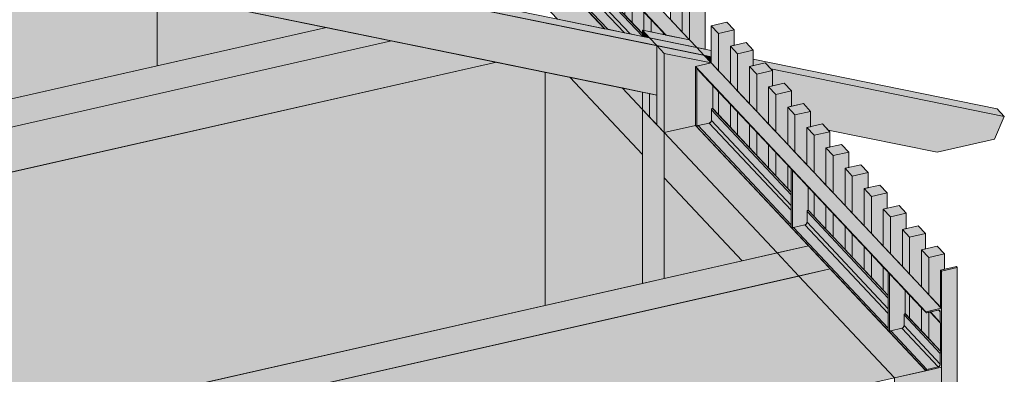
# Model space of a CAD drawing. Header units: millimetres. Extents: x 1567 to 2756, y -116 to 725.
# Tile 404 of 418: x 2523 to 2561, y 655 to 669. Entities that reach past the tile are written whole.
import ezdxf

# ---------------------------------------------------------------- set-up
doc = ezdxf.new("R2010")
doc.units = ezdxf.units.MM
doc.layers.add('Ech.1_75', color=7, linetype='Continuous')

msp = doc.modelspace()

# ---------------------------------------------------------------- hatches: boundary and pattern name
at = {"layer": 'Ech.1_75', "linetype": 'Continuous', "lineweight": 5, "true_color": 0xb3d6f7, "transparency": 33554687}
for points in [[(2547.477, 668.514), (2548.385, 668.328), (2529.682, 688.283), (2529.077, 688.146), (2547.477, 668.514)], [(2547.47, 668.515), (2547.477, 668.514), (2529.077, 688.146), (2529.077, 688.14), (2547.47, 668.515)], [(2545.115, 668.757), (2545.122, 668.755), (2529.077, 685.874), (2529.077, 685.868), (2545.115, 668.757)], [(2547.455, 668.519), (2547.47, 668.515), (2544.039, 672.176), (2544.04, 672.17), (2544.041, 672.164), (2544.044, 672.159), (2544.048, 672.154), (2544.052, 672.15), (2544.421, 671.755), (2547.455, 668.519)], [(2544.639, 670.621), (2544.632, 670.619), (2544.626, 670.616), (2544.619, 670.612), (2544.614, 670.607), (2544.609, 670.602), (2544.604, 670.596), (2544.601, 670.59), (2544.598, 670.583), (2544.597, 670.577), (2544.596, 670.57), (2546.569, 668.466), (2546.569, 668.561), (2544.639, 670.621)], [(2544.645, 670.622), (2544.639, 670.621), (2546.569, 668.561), (2546.569, 668.569), (2544.645, 670.622)], [(2546.099, 668.555), (2546.569, 668.459), (2546.569, 668.466), (2544.596, 670.57), (2544.596, 670.158), (2546.099, 668.555)], [(2545.122, 668.755), (2545.232, 668.733), (2544.082, 669.96), (2544.075, 669.958), (2544.069, 669.955), (2544.062, 669.952), (2544.057, 669.947), (2544.052, 669.942), (2544.047, 669.936), (2544.044, 669.93), (2544.041, 669.923), (2544.04, 669.917), (2544.039, 669.91), (2545.122, 668.755)], [(2545.232, 668.733), (2545.877, 668.601), (2544.512, 670.058), (2544.082, 669.96), (2545.232, 668.733)], [(2545.877, 668.601), (2546.099, 668.555), (2544.596, 670.158), (2544.595, 670.145), (2544.592, 670.132), (2544.587, 670.119), (2544.58, 670.107), (2544.571, 670.095), (2544.561, 670.085), (2544.55, 670.075), (2544.538, 670.068), (2544.525, 670.062), (2544.512, 670.058), (2545.877, 668.601)], [(2557.494, 657.827), (2558.099, 657.964), (2549.223, 667.435), (2548.617, 667.297), (2557.494, 657.827)], [(2557.494, 657.827), (2548.617, 667.297), (2548.617, 667.292), (2557.494, 657.821), (2557.494, 657.827)], [(2548.673, 667.232), (2548.617, 667.292), (2548.617, 665.026), (2548.673, 664.966), (2548.673, 667.232)], [(2548.681, 667.21), (2548.685, 667.206), (2548.944, 666.93), (2552.302, 663.347), (2552.302, 663.36), (2548.673, 667.232), (2548.674, 667.226), (2548.675, 667.22), (2548.678, 667.215), (2548.681, 667.21)], [(2549.272, 665.677), (2549.279, 665.678), (2549.279, 666.573), (2548.681, 667.21), (2548.678, 667.215), (2548.675, 667.22), (2548.673, 667.219), (2548.673, 665.032), (2548.673, 664.969), (2548.674, 664.973), (2548.675, 664.979), (2548.678, 664.986), (2548.681, 664.992), (2548.686, 664.998), (2548.691, 665.003), (2548.696, 665.008), (2548.702, 665.011), (2548.709, 665.014), (2548.716, 665.016), (2549.145, 665.114), (2549.159, 665.118), (2549.172, 665.124), (2549.184, 665.131), (2549.195, 665.141), (2549.205, 665.151), (2549.214, 665.163), (2549.221, 665.175), (2549.226, 665.188), (2549.229, 665.201), (2549.23, 665.214), (2549.23, 665.626), (2549.231, 665.633), (2549.232, 665.639), (2549.235, 665.646), (2549.238, 665.652), (2549.243, 665.658), (2549.248, 665.663), (2549.253, 665.668), (2549.259, 665.672), (2549.266, 665.675), (2549.272, 665.677)], [(2549.272, 665.677), (2549.266, 665.675), (2549.259, 665.672), (2549.253, 665.668), (2549.248, 665.663), (2549.243, 665.658), (2549.238, 665.652), (2549.235, 665.646), (2549.232, 665.639), (2549.231, 665.633), (2549.23, 665.626), (2552.302, 662.349), (2552.302, 662.444), (2549.272, 665.677)], [(2549.279, 665.678), (2549.272, 665.677), (2552.302, 662.444), (2552.302, 662.452), (2549.279, 665.678)], [(2552.302, 662.349), (2549.23, 665.626), (2549.23, 665.214), (2552.302, 661.937), (2552.302, 662.349)], [(2557.494, 655.555), (2548.617, 665.026), (2548.617, 665.02), (2557.494, 655.549), (2557.494, 655.555)], [(2548.716, 665.016), (2548.709, 665.014), (2548.702, 665.011), (2548.696, 665.008), (2548.691, 665.003), (2548.686, 664.998), (2548.681, 664.992), (2548.678, 664.986), (2548.675, 664.979), (2548.674, 664.973), (2548.673, 664.966), (2552.302, 661.094), (2552.302, 661.19), (2548.716, 665.016)], [(2549.145, 665.114), (2548.716, 665.016), (2552.302, 661.19), (2552.302, 661.746), (2549.145, 665.114)], [(2549.159, 665.118), (2549.145, 665.114), (2552.302, 661.746), (2552.302, 661.937), (2549.23, 665.214), (2549.229, 665.201), (2549.226, 665.188), (2549.221, 665.175), (2549.214, 665.163), (2549.205, 665.151), (2549.195, 665.141), (2549.184, 665.131), (2549.172, 665.124), (2549.159, 665.118)], [(2552.302, 661.094), (2552.358, 661.035), (2552.358, 663.301), (2552.302, 663.36), (2552.302, 661.094)], [(2552.366, 663.278), (2552.37, 663.275), (2552.45, 663.189), (2556.043, 659.356), (2556.043, 659.369), (2552.358, 663.301), (2552.358, 663.294), (2552.36, 663.289), (2552.363, 663.283), (2552.366, 663.278)], [(2552.957, 661.745), (2552.963, 661.747), (2552.963, 662.641), (2552.366, 663.279), (2552.363, 663.283), (2552.36, 663.289), (2552.358, 663.287), (2552.358, 661.035), (2552.358, 661.041), (2552.36, 661.048), (2552.362, 661.054), (2552.366, 661.06), (2552.37, 661.066), (2552.375, 661.071), (2552.381, 661.076), (2552.387, 661.08), (2552.394, 661.083), (2552.4, 661.085), (2552.83, 661.182), (2552.843, 661.186), (2552.856, 661.192), (2552.869, 661.2), (2552.88, 661.209), (2552.89, 661.22), (2552.899, 661.231), (2552.906, 661.244), (2552.911, 661.257), (2552.914, 661.27), (2552.915, 661.283), (2552.915, 661.695), (2552.915, 661.701), (2552.917, 661.708), (2552.919, 661.714), (2552.923, 661.721), (2552.927, 661.726), (2552.932, 661.732), (2552.938, 661.736), (2552.944, 661.74), (2552.951, 661.743), (2552.957, 661.745)], [(2552.957, 661.745), (2552.951, 661.743), (2552.944, 661.74), (2552.938, 661.736), (2552.932, 661.732), (2552.927, 661.726), (2552.923, 661.721), (2552.919, 661.714), (2552.917, 661.708), (2552.915, 661.701), (2552.915, 661.695), (2556.043, 658.358), (2556.043, 658.453), (2552.957, 661.745)], [(2556.043, 658.358), (2552.915, 661.695), (2552.915, 661.283), (2556.043, 657.946), (2556.043, 658.358)], [(2552.963, 661.747), (2552.957, 661.745), (2556.043, 658.453), (2556.043, 658.461), (2552.963, 661.747)], [(2552.83, 661.182), (2552.4, 661.085), (2556.043, 657.199), (2556.043, 657.755), (2552.83, 661.182)], [(2552.843, 661.186), (2552.83, 661.182), (2556.043, 657.755), (2556.043, 657.946), (2552.915, 661.283), (2552.914, 661.27), (2552.911, 661.257), (2552.906, 661.244), (2552.899, 661.231), (2552.89, 661.22), (2552.88, 661.209), (2552.869, 661.2), (2552.856, 661.192), (2552.843, 661.186)], [(2552.4, 661.085), (2552.394, 661.083), (2552.387, 661.08), (2552.381, 661.076), (2552.375, 661.071), (2552.37, 661.066), (2552.366, 661.06), (2552.362, 661.054), (2552.36, 661.048), (2552.358, 661.041), (2552.358, 661.035), (2556.043, 657.103), (2556.043, 657.199), (2552.4, 661.085)], [(2556.043, 657.103), (2556.098, 657.044), (2556.098, 659.31), (2556.043, 659.369), (2556.043, 657.103)], [(2556.107, 659.287), (2556.111, 659.284), (2556.134, 659.258), (2557.502, 657.799), (2557.498, 657.804), (2557.496, 657.809), (2557.494, 657.815), (2557.494, 657.821), (2556.098, 659.31), (2556.099, 659.303), (2556.101, 659.298), (2556.103, 659.292), (2556.107, 659.287)], [(2556.698, 657.754), (2556.704, 657.756), (2556.704, 658.65), (2556.107, 659.288), (2556.103, 659.292), (2556.101, 659.298), (2556.098, 659.296), (2556.098, 657.044), (2556.099, 657.05), (2556.101, 657.057), (2556.103, 657.063), (2556.107, 657.069), (2556.111, 657.075), (2556.116, 657.08), (2556.122, 657.085), (2556.128, 657.089), (2556.134, 657.092), (2556.141, 657.094), (2556.571, 657.191), (2556.584, 657.195), (2556.597, 657.201), (2556.609, 657.209), (2556.62, 657.218), (2556.631, 657.229), (2556.639, 657.24), (2556.646, 657.253), (2556.651, 657.266), (2556.654, 657.279), (2556.655, 657.292), (2556.655, 657.704), (2556.656, 657.71), (2556.657, 657.717), (2556.66, 657.723), (2556.664, 657.73), (2556.668, 657.736), (2556.673, 657.741), (2556.679, 657.745), (2556.685, 657.749), (2556.691, 657.752), (2556.698, 657.754)], [(2558.086, 656.264), (2558.093, 656.266), (2556.698, 657.754), (2556.691, 657.752), (2556.685, 657.749), (2556.679, 657.745), (2556.673, 657.741), (2556.668, 657.736), (2556.664, 657.73), (2556.66, 657.723), (2556.657, 657.717), (2556.656, 657.71), (2556.655, 657.704), (2558.05, 656.215), (2558.051, 656.222), (2558.053, 656.229), (2558.055, 656.235), (2558.059, 656.241), (2558.063, 656.247), (2558.068, 656.252), (2558.074, 656.257), (2558.08, 656.261), (2558.086, 656.264)], [(2558.05, 656.215), (2556.655, 657.704), (2556.655, 657.292), (2558.05, 655.803), (2558.05, 656.215)], [(2556.704, 657.756), (2556.698, 657.754), (2558.093, 656.266), (2558.099, 656.267), (2556.704, 657.756)], [(2558.08, 657.382), (2558.086, 657.382), (2558.093, 657.383), (2558.099, 657.384), (2558.099, 657.964), (2557.494, 657.827), (2557.494, 657.821), (2557.494, 657.815), (2557.496, 657.809), (2557.498, 657.804), (2557.502, 657.799), (2557.502, 657.799), (2557.506, 657.795), (2557.511, 657.792), (2557.517, 657.79), (2557.523, 657.789), (2557.529, 657.789), (2557.536, 657.79), (2557.966, 657.888), (2557.979, 657.89), (2557.992, 657.89), (2558.004, 657.888), (2558.016, 657.883), (2558.026, 657.877), (2558.034, 657.87), (2558.034, 657.87), (2558.041, 657.86), (2558.046, 657.85), (2558.049, 657.838), (2558.051, 657.826), (2558.051, 657.414), (2558.051, 657.407), (2558.053, 657.401), (2558.055, 657.396), (2558.059, 657.392), (2558.059, 657.391), (2558.063, 657.388), (2558.068, 657.385), (2558.074, 657.383), (2558.08, 657.382)], [(2557.669, 657.82), (2557.659, 657.818), (2558.059, 657.392), (2558.055, 657.396), (2558.053, 657.401), (2558.051, 657.407), (2558.051, 657.414), (2557.669, 657.82)], [(2557.991, 657.89), (2557.979, 657.89), (2557.966, 657.888), (2557.669, 657.82), (2558.051, 657.414), (2558.051, 657.826), (2557.991, 657.89)], [(2558.004, 657.888), (2557.99, 657.89), (2558.051, 657.826), (2558.049, 657.838), (2558.046, 657.85), (2558.041, 657.86), (2558.034, 657.87), (2558.034, 657.87), (2558.026, 657.877), (2558.016, 657.883), (2558.004, 657.888)], [(2557.529, 655.603), (2557.536, 655.605), (2556.141, 657.094), (2556.134, 657.092), (2556.128, 657.089), (2556.122, 657.085), (2556.116, 657.08), (2556.111, 657.075), (2556.107, 657.069), (2556.103, 657.063), (2556.101, 657.057), (2556.099, 657.05), (2556.098, 657.044), (2557.494, 655.555), (2557.494, 655.562), (2557.496, 655.568), (2557.498, 655.575), (2557.502, 655.581), (2557.506, 655.587), (2557.511, 655.592), (2557.517, 655.597), (2557.523, 655.6), (2557.529, 655.603)], [(2557.536, 655.605), (2557.966, 655.703), (2556.571, 657.191), (2556.141, 657.094), (2557.536, 655.605)], [(2556.584, 657.195), (2556.571, 657.191), (2557.966, 655.703), (2557.979, 655.707), (2557.992, 655.713), (2558.004, 655.721), (2558.016, 655.73), (2558.026, 655.74), (2558.034, 655.752), (2558.041, 655.764), (2558.046, 655.777), (2558.049, 655.79), (2558.05, 655.803), (2556.655, 657.292), (2556.654, 657.279), (2556.651, 657.266), (2556.646, 657.253), (2556.639, 657.24), (2556.631, 657.229), (2556.62, 657.218), (2556.609, 657.209), (2556.597, 657.201), (2556.584, 657.195)], [(2557.966, 655.703), (2557.536, 655.605), (2557.529, 655.603), (2557.523, 655.6), (2557.517, 655.597), (2557.511, 655.592), (2557.506, 655.587), (2557.502, 655.581), (2557.498, 655.575), (2557.496, 655.568), (2557.494, 655.562), (2557.494, 655.555), (2557.494, 655.549), (2558.099, 655.687), (2558.099, 656.267), (2558.093, 656.266), (2558.086, 656.264), (2558.08, 656.261), (2558.074, 656.257), (2558.068, 656.252), (2558.063, 656.247), (2558.059, 656.241), (2558.055, 656.235), (2558.053, 656.229), (2558.051, 656.222), (2558.05, 656.215), (2558.05, 655.803), (2558.049, 655.79), (2558.046, 655.777), (2558.041, 655.764), (2558.034, 655.752), (2558.026, 655.74), (2558.016, 655.73), (2558.004, 655.721), (2557.992, 655.713), (2557.979, 655.707), (2557.966, 655.703)]]:
    msp.add_hatch(color=254, dxfattribs=at).paths.add_polyline_path(points)
at = {"layer": 'Ech.1_75', "linetype": 'Continuous', "lineweight": 5, "true_color": 0xd4c4b3, "transparency": 33554687}
for points in [[(2549.223, 667.916), (2455.139, 687.166), (2455.418, 686.868), (2549.223, 667.676), (2549.223, 667.916)], [(2547.127, 668.104), (2521.378, 673.373), (2521.657, 673.075), (2517.789, 672.197), (2547.127, 666.195), (2547.127, 668.104)], [(2549.223, 667.676), (2548.944, 667.733), (2549.223, 667.435), (2549.223, 667.676)], [(2550.844, 667.344), (2550.87, 667.339), (2551.302, 667.437), (2551.518, 667.206), (2560.52, 665.364), (2560.241, 665.662), (2550.844, 667.584), (2550.844, 667.344)], [(2550.87, 667.339), (2550.844, 667.344), (2550.844, 667.333), (2550.87, 667.339)], [(2560.52, 665.364), (2551.518, 667.206), (2551.581, 667.139), (2551.581, 666.546), (2552.039, 666.65), (2552.318, 666.352), (2552.318, 665.76), (2552.776, 665.864), (2553.055, 665.566), (2553.055, 664.982), (2553.074, 664.978), (2553.513, 665.078), (2553.733, 664.843), (2557.934, 663.984), (2560.147, 664.486), (2560.52, 665.364)]]:
    msp.add_hatch(color=9, dxfattribs=at).paths.add_polyline_path(points)
at = {"layer": 'Ech.1_75', "linetype": 'Continuous', "lineweight": 5, "true_color": 0xfdfdfd, "transparency": 33554687}
for points in [[(2527.866, 670.136), (2517.789, 672.197), (2512.34, 670.962), (2517.878, 665.054), (2527.866, 667.319), (2527.866, 670.136)], [(2534.394, 668.8), (2527.866, 670.136), (2527.866, 667.319), (2534.394, 668.8)], [(2542.828, 667.074), (2540.941, 667.46), (2520.937, 662.923), (2520.937, 653.107), (2542.828, 658.073), (2542.828, 667.074)], [(2543.772, 666.881), (2542.828, 667.074), (2542.828, 658.073), (2546.569, 658.921), (2546.569, 663.897), (2543.772, 666.881)], [(2547.406, 659.111), (2550.415, 659.794), (2547.406, 663.004), (2547.406, 659.111)]]:
    msp.add_hatch(color=7, dxfattribs=at).paths.add_polyline_path(points)
at = {"layer": 'Ech.1_75', "linetype": 'Continuous', "lineweight": 5, "true_color": 0xeaddd7, "transparency": 33554687}
for points in [[(2548.254, 670.689), (2547.648, 670.552), (2547.648, 669.115), (2548.106, 668.626), (2548.106, 670.063), (2548.254, 670.097), (2548.254, 670.689)], [(2546.174, 669.885), (2545.895, 670.183), (2545.895, 669.288), (2546.174, 668.99), (2546.174, 669.885)], [(2546.569, 668.7), (2546.632, 668.687), (2546.632, 669.396), (2546.174, 669.885), (2546.174, 668.99), (2546.569, 668.569), (2546.569, 668.7)], [(2548.106, 668.626), (2548.385, 668.328), (2548.385, 669.765), (2548.106, 670.063), (2548.106, 668.626)], [(2548.664, 668.03), (2548.991, 667.964), (2548.991, 669.903), (2548.385, 669.765), (2548.385, 668.328), (2548.664, 668.03)], [(2546.632, 668.687), (2546.911, 668.63), (2546.911, 669.098), (2546.632, 669.396), (2546.632, 668.687)], [(2546.911, 668.63), (2547.369, 668.536), (2547.369, 668.61), (2546.911, 669.098), (2546.911, 668.63)], [(2549.502, 668.574), (2550.107, 668.711), (2549.828, 669.009), (2549.223, 668.872), (2549.502, 668.574)], [(2549.223, 667.435), (2549.502, 667.137), (2549.502, 668.574), (2549.223, 668.872), (2549.223, 667.435)], [(2549.96, 668.086), (2550.107, 668.119), (2550.107, 668.711), (2549.502, 668.574), (2549.502, 667.137), (2549.96, 666.648), (2549.96, 668.086)], [(2547.369, 668.536), (2547.455, 668.519), (2547.369, 668.61), (2547.369, 668.536)], [(2550.239, 667.788), (2550.844, 667.925), (2550.565, 668.223), (2549.96, 668.086), (2550.239, 667.788)], [(2549.96, 666.648), (2550.239, 666.351), (2550.239, 667.788), (2549.96, 668.086), (2549.96, 666.648)], [(2550.844, 667.925), (2550.239, 667.788), (2550.239, 666.351), (2550.697, 665.862), (2550.697, 667.299), (2550.844, 667.333), (2550.844, 667.925)], [(2551.302, 667.437), (2550.697, 667.299), (2550.976, 667.001), (2551.581, 667.139), (2551.302, 667.437)], [(2550.976, 667.001), (2550.697, 667.299), (2550.697, 665.862), (2550.976, 665.564), (2550.976, 667.001)], [(2551.581, 667.139), (2550.976, 667.001), (2550.976, 665.564), (2551.434, 665.076), (2551.434, 666.513), (2551.581, 666.546), (2551.581, 667.139)], [(2549.502, 666.334), (2549.279, 666.573), (2549.279, 665.678), (2549.502, 665.44), (2549.502, 666.334)], [(2552.039, 666.65), (2551.434, 666.513), (2551.713, 666.215), (2552.318, 666.352), (2552.039, 666.65)], [(2551.434, 665.076), (2551.713, 664.778), (2551.713, 666.215), (2551.434, 666.513), (2551.434, 665.076)], [(2549.502, 665.44), (2549.96, 664.951), (2549.96, 665.846), (2549.502, 666.334), (2549.502, 665.44)], [(2552.318, 666.352), (2551.713, 666.215), (2551.713, 664.778), (2552.171, 664.29), (2552.171, 665.727), (2552.318, 665.76), (2552.318, 666.352)], [(2549.96, 664.951), (2550.239, 664.653), (2550.239, 665.548), (2549.96, 665.846), (2549.96, 664.951)], [(2552.45, 665.429), (2553.055, 665.566), (2552.776, 665.864), (2552.171, 665.727), (2552.45, 665.429)], [(2552.171, 664.29), (2552.45, 663.992), (2552.45, 665.429), (2552.171, 665.727), (2552.171, 664.29)], [(2550.239, 664.653), (2550.697, 664.165), (2550.697, 665.06), (2550.239, 665.548), (2550.239, 664.653)], [(2552.907, 664.94), (2553.055, 664.974), (2553.055, 665.566), (2552.45, 665.429), (2552.45, 663.992), (2552.907, 663.503), (2552.907, 664.94)], [(2550.697, 664.165), (2550.976, 663.867), (2550.976, 664.762), (2550.697, 665.06), (2550.697, 664.165)], [(2553.187, 664.643), (2553.792, 664.78), (2553.513, 665.078), (2552.907, 664.94), (2553.187, 664.643)], [(2552.907, 663.503), (2553.187, 663.206), (2553.187, 664.643), (2552.907, 664.94), (2552.907, 663.503)], [(2551.434, 664.273), (2550.976, 664.762), (2550.976, 663.867), (2551.434, 663.379), (2551.434, 664.273)], [(2553.792, 664.78), (2553.187, 664.643), (2553.187, 663.206), (2553.644, 662.717), (2553.644, 664.154), (2553.792, 664.188), (2553.792, 664.78)], [(2551.434, 663.379), (2551.713, 663.081), (2551.713, 663.976), (2551.434, 664.273), (2551.434, 663.379)], [(2553.924, 663.856), (2554.529, 663.994), (2554.25, 664.291), (2553.644, 664.154), (2553.924, 663.856)], [(2553.644, 662.717), (2553.924, 662.419), (2553.924, 663.856), (2553.644, 664.154), (2553.644, 662.717)], [(2551.713, 663.081), (2552.171, 662.592), (2552.171, 663.487), (2551.713, 663.976), (2551.713, 663.081)], [(2554.529, 663.994), (2553.924, 663.856), (2553.924, 662.419), (2554.381, 661.931), (2554.381, 663.368), (2554.529, 663.401), (2554.529, 663.994)], [(2552.171, 662.592), (2552.302, 662.452), (2552.302, 663.347), (2552.171, 663.487), (2552.171, 662.592)], [(2554.987, 663.505), (2554.381, 663.368), (2554.661, 663.07), (2555.266, 663.207), (2554.987, 663.505)], [(2554.381, 661.931), (2554.661, 661.633), (2554.661, 663.07), (2554.381, 663.368), (2554.381, 661.931)], [(2555.118, 662.582), (2555.266, 662.615), (2555.266, 663.207), (2554.661, 663.07), (2554.661, 661.633), (2555.118, 661.145), (2555.118, 662.582)], [(2552.963, 661.747), (2553.187, 661.508), (2553.187, 662.403), (2552.963, 662.641), (2552.963, 661.747)], [(2555.397, 662.284), (2556.003, 662.421), (2555.724, 662.719), (2555.118, 662.582), (2555.397, 662.284)], [(2553.187, 661.508), (2553.644, 661.02), (2553.644, 661.915), (2553.187, 662.403), (2553.187, 661.508)], [(2555.118, 661.145), (2555.397, 660.847), (2555.397, 662.284), (2555.118, 662.582), (2555.118, 661.145)], [(2556.003, 662.421), (2555.397, 662.284), (2555.397, 660.847), (2555.855, 660.358), (2555.855, 661.795), (2556.003, 661.829), (2556.003, 662.421)], [(2553.644, 661.02), (2553.924, 660.722), (2553.924, 661.617), (2553.644, 661.915), (2553.644, 661.02)], [(2556.134, 661.497), (2556.74, 661.635), (2556.461, 661.933), (2555.855, 661.795), (2556.134, 661.497)], [(2554.381, 661.128), (2553.924, 661.617), (2553.924, 660.722), (2554.381, 660.234), (2554.381, 661.128)], [(2556.134, 661.497), (2555.855, 661.795), (2555.855, 660.358), (2556.134, 660.06), (2556.134, 661.497)], [(2556.74, 661.635), (2556.134, 661.497), (2556.134, 660.06), (2556.592, 659.572), (2556.592, 661.009), (2556.74, 661.042), (2556.74, 661.635)], [(2554.381, 660.234), (2554.66, 659.936), (2554.661, 660.83), (2554.381, 661.128), (2554.381, 660.234)], [(2557.198, 661.146), (2556.592, 661.009), (2556.871, 660.711), (2557.477, 660.848), (2557.198, 661.146)], [(2555.118, 660.342), (2554.661, 660.83), (2554.66, 659.936), (2555.118, 659.447), (2555.118, 660.342)], [(2556.871, 660.711), (2556.592, 661.009), (2556.592, 659.572), (2556.871, 659.274), (2556.871, 660.711)], [(2557.329, 660.223), (2557.477, 660.256), (2557.477, 660.848), (2556.871, 660.711), (2556.871, 659.274), (2557.329, 658.786), (2557.329, 660.223)], [(2557.608, 659.925), (2558.214, 660.062), (2557.935, 660.36), (2557.329, 660.223), (2557.608, 659.925)], [(2555.397, 660.044), (2555.118, 660.342), (2555.118, 659.447), (2555.397, 659.149), (2555.397, 660.044)], [(2555.855, 659.556), (2555.397, 660.044), (2555.397, 659.149), (2555.855, 658.661), (2555.855, 659.556)], [(2557.329, 658.786), (2557.608, 658.488), (2557.608, 659.925), (2557.329, 660.223), (2557.329, 658.786)], [(2558.214, 660.062), (2557.608, 659.925), (2557.608, 658.488), (2558.066, 657.999), (2558.066, 659.436), (2558.214, 659.47), (2558.214, 660.062)], [(2555.855, 658.661), (2556.043, 658.461), (2556.043, 659.356), (2555.855, 659.556), (2555.855, 658.661)], [(2558.099, 659.401), (2558.704, 659.539), (2558.672, 659.574), (2558.066, 659.436), (2558.099, 659.401)], [(2558.099, 659.401), (2558.066, 659.436), (2558.066, 657.999), (2558.099, 657.964), (2558.099, 659.401)], [(2558.704, 659.539), (2558.099, 659.401), (2558.099, 654.816), (2558.402, 654.595), (2558.704, 654.663), (2558.704, 659.539)], [(2556.871, 658.472), (2556.704, 658.65), (2556.704, 657.756), (2556.871, 657.577), (2556.871, 658.472)], [(2556.871, 657.577), (2557.329, 657.088), (2557.329, 657.983), (2556.871, 658.472), (2556.871, 657.577)], [(2557.529, 657.789), (2557.523, 657.789), (2557.517, 657.79), (2557.511, 657.792), (2557.506, 657.795), (2557.502, 657.799), (2557.329, 657.983), (2557.329, 657.088), (2557.608, 656.791), (2557.608, 657.807), (2557.536, 657.79), (2557.529, 657.789)], [(2557.659, 657.818), (2557.608, 657.807), (2557.608, 656.791), (2558.066, 656.302), (2558.066, 657.386), (2558.063, 657.388), (2558.059, 657.391), (2557.659, 657.818)], [(2558.086, 657.382), (2558.08, 657.382), (2558.074, 657.383), (2558.068, 657.385), (2558.066, 657.386), (2558.066, 656.302), (2558.099, 656.267), (2558.099, 657.384), (2558.093, 657.383), (2558.086, 657.382)]]:
    msp.add_hatch(color=254, dxfattribs=at).paths.add_polyline_path(points)
at = {"layer": 'Ech.1_75', "linetype": 'Continuous', "lineweight": 5, "true_color": 0xf3f3f3, "transparency": 33554687}
for points in [[(2543.298, 669.128), (2545.115, 668.757), (2544.039, 669.904), (2542.828, 669.63), (2543.298, 669.128)], [(2536.905, 668.286), (2534.394, 668.8), (2517.878, 665.054), (2518.715, 664.16), (2536.905, 668.286)], [(2540.941, 667.46), (2536.905, 668.286), (2518.715, 664.16), (2520.061, 662.724), (2540.941, 667.46)], [(2545.792, 666.468), (2543.772, 666.881), (2546.569, 663.897), (2546.569, 665.639), (2545.792, 666.468)], [(2546.569, 666.309), (2545.792, 666.468), (2546.569, 665.639), (2546.569, 666.309)], [(2546.569, 658.921), (2547.406, 659.111), (2547.406, 664.745), (2546.569, 665.639), (2546.569, 658.921)], [(2548.617, 665.02), (2547.406, 664.745), (2551.761, 660.099), (2552.972, 660.374), (2548.617, 665.02)], [(2550.415, 659.794), (2551.761, 660.099), (2547.406, 664.745), (2547.406, 663.004), (2550.415, 659.794)], [(2518.615, 651.497), (2553.809, 659.48), (2552.972, 660.374), (2517.778, 652.391), (2518.615, 651.497)], [(2556.283, 655.275), (2557.494, 655.549), (2553.809, 659.48), (2552.599, 659.205), (2556.283, 655.275)], [(2556.283, 653.533), (2558.099, 653.945), (2558.099, 655.687), (2556.283, 655.275), (2556.283, 653.533)]]:
    msp.add_hatch(color=7, dxfattribs=at).paths.add_polyline_path(points)
at = {"layer": 'Ech.1_75', "linetype": 'Continuous', "lineweight": 5, "true_color": 0xe0c8b3, "transparency": 33554687}
for points in [[(2546.848, 668.402), (2548.664, 668.03), (2548.385, 668.328), (2546.569, 668.7), (2546.848, 668.402)], [(2546.569, 668.459), (2546.848, 668.402), (2546.569, 668.7), (2546.569, 668.459)], [(2547.407, 667.806), (2547.127, 668.104), (2547.127, 665.043), (2547.406, 664.745), (2547.407, 667.806)], [(2548.944, 667.733), (2547.127, 668.104), (2547.407, 667.806), (2549.223, 667.435), (2548.944, 667.733)], [(2549.223, 667.435), (2547.407, 667.806), (2547.406, 664.745), (2548.617, 665.02), (2548.617, 667.297), (2549.223, 667.435)], [(2546.848, 666.252), (2546.569, 666.309), (2546.569, 665.639), (2546.848, 665.341), (2546.848, 666.252)]]:
    msp.add_hatch(color=9, dxfattribs=at).paths.add_polyline_path(points)
at = {"layer": 'Ech.1_75', "linetype": 'Continuous', "lineweight": 5, "true_color": 0xf7d1b3, "transparency": 33554687}
for points in [[(2547.127, 668.104), (2548.944, 667.733), (2548.664, 668.03), (2546.848, 668.402), (2547.127, 668.104)], [(2547.127, 666.195), (2546.848, 666.252), (2546.848, 665.341), (2547.127, 665.043), (2547.127, 666.195)]]:
    msp.add_hatch(color=254, dxfattribs=at).paths.add_polyline_path(points)
at = {"layer": 'Ech.1_75', "linetype": 'Continuous', "lineweight": 5, "true_color": 0xf7e0b3, "transparency": 33554687}
msp.add_hatch(color=254, dxfattribs=at).paths.add_polyline_path([(2552.599, 659.205), (2518.615, 651.497), (2520.14, 649.871), (2520.14, 648.478), (2519.238, 648.273), (2520.321, 647.118), (2556.283, 655.275), (2552.599, 659.205)])

# ---------------------------------------------------------------- linework, layer by layer
at = {"layer": 'Ech.1_75', "color": 26, "linetype": 'Continuous', "lineweight": 5}
for p, q in [((2548.618, 667.285), (2548.617, 667.292)), ((2548.618, 665.032), (2548.617, 665.026))]:
    msp.add_line(p, q, dxfattribs=at)
at = {"layer": 'Ech.1_75', "color": 5, "linetype": 'Continuous', "lineweight": 5}
for p, q in [((2548.619, 667.28), (2548.618, 667.285)), ((2548.622, 667.274), (2548.619, 667.28)), ((2548.625, 667.27), (2548.622, 667.274))]:
    msp.add_line(p, q, dxfattribs=at)
at = {"layer": 'Ech.1_75', "color": 9, "linetype": 'Continuous', "lineweight": 5}
msp.add_line((2551.761, 660.099), (2552.599, 659.205), dxfattribs=at)
at = {"layer": 'Ech.1_75', "color": 7, "linetype": 'Continuous', "lineweight": 5}
for points in [[(2547.477, 668.514), (2548.385, 668.328), (2529.682, 688.283), (2529.077, 688.146), (2547.477, 668.514)], [(2547.47, 668.515), (2547.477, 668.514), (2529.077, 688.146), (2529.077, 688.14), (2547.47, 668.515)], [(2549.223, 667.916), (2455.139, 687.166), (2455.418, 686.868), (2549.223, 667.676), (2549.223, 667.916)], [(2545.115, 668.757), (2545.122, 668.755), (2529.077, 685.874), (2529.077, 685.868), (2545.115, 668.757)], [(2547.127, 668.104), (2521.378, 673.373), (2521.657, 673.075), (2517.789, 672.197), (2547.127, 666.195), (2547.127, 668.104)], [(2527.866, 670.136), (2517.789, 672.197), (2512.34, 670.962), (2517.878, 665.054), (2527.866, 667.319), (2527.866, 670.136)], [(2547.455, 668.519), (2547.47, 668.515), (2544.039, 672.176), (2544.04, 672.17), (2544.041, 672.164), (2544.044, 672.159), (2544.048, 672.154), (2544.052, 672.15), (2544.421, 671.755), (2547.455, 668.519)], [(2544.639, 670.621), (2544.632, 670.619), (2544.626, 670.616), (2544.619, 670.612), (2544.614, 670.607), (2544.609, 670.602), (2544.604, 670.596), (2544.601, 670.59), (2544.598, 670.583), (2544.597, 670.577), (2544.596, 670.57), (2546.569, 668.466), (2546.569, 668.561), (2544.639, 670.621)], [(2544.645, 670.622), (2544.639, 670.621), (2546.569, 668.561), (2546.569, 668.569), (2544.645, 670.622)], [(2548.254, 670.689), (2547.648, 670.552), (2547.648, 669.115), (2548.106, 668.626), (2548.106, 670.063), (2548.254, 670.097), (2548.254, 670.689)], [(2546.099, 668.555), (2546.569, 668.459), (2546.569, 668.466), (2544.596, 670.57), (2544.596, 670.158), (2546.099, 668.555)], [(2534.394, 668.8), (2527.866, 670.136), (2527.866, 667.319), (2534.394, 668.8)], [(2543.298, 669.128), (2545.115, 668.757), (2544.039, 669.904), (2542.828, 669.63), (2543.298, 669.128)], [(2545.122, 668.755), (2545.232, 668.733), (2544.082, 669.96), (2544.075, 669.958), (2544.069, 669.955), (2544.062, 669.952), (2544.057, 669.947), (2544.052, 669.942), (2544.047, 669.936), (2544.044, 669.93), (2544.041, 669.923), (2544.04, 669.917), (2544.039, 669.91), (2545.122, 668.755)], [(2545.232, 668.733), (2545.877, 668.601), (2544.512, 670.058), (2544.082, 669.96), (2545.232, 668.733)], [(2545.877, 668.601), (2546.099, 668.555), (2544.596, 670.158), (2544.595, 670.145), (2544.592, 670.132), (2544.587, 670.119), (2544.58, 670.107), (2544.571, 670.095), (2544.561, 670.085), (2544.55, 670.075), (2544.538, 670.068), (2544.525, 670.062), (2544.512, 670.058), (2545.877, 668.601)], [(2546.174, 669.885), (2545.895, 670.183), (2545.895, 669.288), (2546.174, 668.99), (2546.174, 669.885)], [(2546.569, 668.7), (2546.632, 668.687), (2546.632, 669.396), (2546.174, 669.885), (2546.174, 668.99), (2546.569, 668.569), (2546.569, 668.7)], [(2548.106, 668.626), (2548.385, 668.328), (2548.385, 669.765), (2548.106, 670.063), (2548.106, 668.626)], [(2548.664, 668.03), (2548.991, 667.964), (2548.991, 669.903), (2548.385, 669.765), (2548.385, 668.328), (2548.664, 668.03)], [(2546.632, 668.687), (2546.911, 668.63), (2546.911, 669.098), (2546.632, 669.396), (2546.632, 668.687)], [(2546.911, 668.63), (2547.369, 668.536), (2547.369, 668.61), (2546.911, 669.098), (2546.911, 668.63)], [(2536.905, 668.286), (2534.394, 668.8), (2517.878, 665.054), (2518.715, 664.16), (2536.905, 668.286)], [(2546.848, 668.402), (2548.664, 668.03), (2548.385, 668.328), (2546.569, 668.7), (2546.848, 668.402)], [(2546.569, 668.459), (2546.848, 668.402), (2546.569, 668.7), (2546.569, 668.459)], [(2549.502, 668.574), (2550.107, 668.711), (2549.828, 669.009), (2549.223, 668.872), (2549.502, 668.574)], [(2549.223, 667.435), (2549.502, 667.137), (2549.502, 668.574), (2549.223, 668.872), (2549.223, 667.435)], [(2549.96, 668.086), (2550.107, 668.119), (2550.107, 668.711), (2549.502, 668.574), (2549.502, 667.137), (2549.96, 666.648), (2549.96, 668.086)], [(2547.127, 668.104), (2548.944, 667.733), (2548.664, 668.03), (2546.848, 668.402), (2547.127, 668.104)], [(2547.369, 668.536), (2547.455, 668.519), (2547.369, 668.61), (2547.369, 668.536)], [(2540.941, 667.46), (2536.905, 668.286), (2518.715, 664.16), (2520.061, 662.724), (2540.941, 667.46)], [(2547.407, 667.806), (2547.127, 668.104), (2547.127, 665.043), (2547.406, 664.745), (2547.407, 667.806)], [(2548.944, 667.733), (2547.127, 668.104), (2547.407, 667.806), (2549.223, 667.435), (2548.944, 667.733)], [(2550.239, 667.788), (2550.844, 667.925), (2550.565, 668.223), (2549.96, 668.086), (2550.239, 667.788)], [(2549.96, 666.648), (2550.239, 666.351), (2550.239, 667.788), (2549.96, 668.086), (2549.96, 666.648)], [(2549.223, 667.435), (2547.407, 667.806), (2547.406, 664.745), (2548.617, 665.02), (2548.617, 667.297), (2549.223, 667.435)], [(2549.223, 667.676), (2548.944, 667.733), (2549.223, 667.435), (2549.223, 667.676)], [(2550.844, 667.925), (2550.239, 667.788), (2550.239, 666.351), (2550.697, 665.862), (2550.697, 667.299), (2550.844, 667.333), (2550.844, 667.925)], [(2550.844, 667.344), (2550.87, 667.339), (2551.302, 667.437), (2551.518, 667.206), (2560.52, 665.364), (2560.241, 665.662), (2550.844, 667.584), (2550.844, 667.344)], [(2542.828, 667.074), (2540.941, 667.46), (2520.937, 662.923), (2520.937, 653.107), (2542.828, 658.073), (2542.828, 667.074)], [(2557.494, 657.827), (2558.099, 657.964), (2549.223, 667.435), (2548.617, 667.297), (2557.494, 657.827)], [(2557.494, 657.827), (2548.617, 667.297), (2548.617, 667.292), (2557.494, 657.821), (2557.494, 657.827)], [(2548.673, 667.232), (2548.617, 667.292), (2548.617, 665.026), (2548.673, 664.966), (2548.673, 667.232)], [(2548.681, 667.21), (2548.685, 667.206), (2548.944, 666.93), (2552.302, 663.347), (2552.302, 663.36), (2548.673, 667.232), (2548.674, 667.226), (2548.675, 667.22), (2548.678, 667.215), (2548.681, 667.21)], [(2549.272, 665.677), (2549.279, 665.678), (2549.279, 666.573), (2548.681, 667.21), (2548.678, 667.215), (2548.675, 667.22), (2548.673, 667.219), (2548.673, 665.032), (2548.673, 664.969), (2548.674, 664.973), (2548.675, 664.979), (2548.678, 664.986), (2548.681, 664.992), (2548.686, 664.998), (2548.691, 665.003), (2548.696, 665.008), (2548.702, 665.011), (2548.709, 665.014), (2548.716, 665.016), (2549.145, 665.114), (2549.159, 665.118), (2549.172, 665.124), (2549.184, 665.131), (2549.195, 665.141), (2549.205, 665.151), (2549.214, 665.163), (2549.221, 665.175), (2549.226, 665.188), (2549.229, 665.201), (2549.23, 665.214), (2549.23, 665.626), (2549.231, 665.633), (2549.232, 665.639), (2549.235, 665.646), (2549.238, 665.652), (2549.243, 665.658), (2549.248, 665.663), (2549.253, 665.668), (2549.259, 665.672), (2549.266, 665.675), (2549.272, 665.677)], [(2551.302, 667.437), (2550.697, 667.299), (2550.976, 667.001), (2551.581, 667.139), (2551.302, 667.437)], [(2550.976, 667.001), (2550.697, 667.299), (2550.697, 665.862), (2550.976, 665.564), (2550.976, 667.001)], [(2550.87, 667.339), (2550.844, 667.344), (2550.844, 667.333), (2550.87, 667.339)], [(2560.52, 665.364), (2551.518, 667.206), (2551.581, 667.139), (2551.581, 666.546), (2552.039, 666.65), (2552.318, 666.352), (2552.318, 665.76), (2552.776, 665.864), (2553.055, 665.566), (2553.055, 664.982), (2553.074, 664.978), (2553.513, 665.078), (2553.733, 664.843), (2557.934, 663.984), (2560.147, 664.486), (2560.52, 665.364)], [(2543.772, 666.881), (2542.828, 667.074), (2542.828, 658.073), (2546.569, 658.921), (2546.569, 663.897), (2543.772, 666.881)], [(2545.792, 666.468), (2543.772, 666.881), (2546.569, 663.897), (2546.569, 665.639), (2545.792, 666.468)], [(2551.581, 667.139), (2550.976, 667.001), (2550.976, 665.564), (2551.434, 665.076), (2551.434, 666.513), (2551.581, 666.546), (2551.581, 667.139)], [(2546.569, 666.309), (2545.792, 666.468), (2546.569, 665.639), (2546.569, 666.309)], [(2549.502, 666.334), (2549.279, 666.573), (2549.279, 665.678), (2549.502, 665.44), (2549.502, 666.334)], [(2552.039, 666.65), (2551.434, 666.513), (2551.713, 666.215), (2552.318, 666.352), (2552.039, 666.65)], [(2551.434, 665.076), (2551.713, 664.778), (2551.713, 666.215), (2551.434, 666.513), (2551.434, 665.076)], [(2546.848, 666.252), (2546.569, 666.309), (2546.569, 665.639), (2546.848, 665.341), (2546.848, 666.252)], [(2547.127, 666.195), (2546.848, 666.252), (2546.848, 665.341), (2547.127, 665.043), (2547.127, 666.195)], [(2549.502, 665.44), (2549.96, 664.951), (2549.96, 665.846), (2549.502, 666.334), (2549.502, 665.44)], [(2552.318, 666.352), (2551.713, 666.215), (2551.713, 664.778), (2552.171, 664.29), (2552.171, 665.727), (2552.318, 665.76), (2552.318, 666.352)], [(2549.272, 665.677), (2549.266, 665.675), (2549.259, 665.672), (2549.253, 665.668), (2549.248, 665.663), (2549.243, 665.658), (2549.238, 665.652), (2549.235, 665.646), (2549.232, 665.639), (2549.231, 665.633), (2549.23, 665.626), (2552.302, 662.349), (2552.302, 662.444), (2549.272, 665.677)], [(2549.279, 665.678), (2549.272, 665.677), (2552.302, 662.444), (2552.302, 662.452), (2549.279, 665.678)], [(2549.96, 664.951), (2550.239, 664.653), (2550.239, 665.548), (2549.96, 665.846), (2549.96, 664.951)], [(2552.45, 665.429), (2553.055, 665.566), (2552.776, 665.864), (2552.171, 665.727), (2552.45, 665.429)], [(2552.171, 664.29), (2552.45, 663.992), (2552.45, 665.429), (2552.171, 665.727), (2552.171, 664.29)], [(2546.569, 658.921), (2547.406, 659.111), (2547.406, 664.745), (2546.569, 665.639), (2546.569, 658.921)], [(2552.302, 662.349), (2549.23, 665.626), (2549.23, 665.214), (2552.302, 661.937), (2552.302, 662.349)], [(2550.239, 664.653), (2550.697, 664.165), (2550.697, 665.06), (2550.239, 665.548), (2550.239, 664.653)], [(2552.907, 664.94), (2553.055, 664.974), (2553.055, 665.566), (2552.45, 665.429), (2552.45, 663.992), (2552.907, 663.503), (2552.907, 664.94)], [(2548.617, 665.02), (2547.406, 664.745), (2551.761, 660.099), (2552.972, 660.374), (2548.617, 665.02)], [(2557.494, 655.555), (2548.617, 665.026), (2548.617, 665.02), (2557.494, 655.549), (2557.494, 655.555)], [(2548.716, 665.016), (2548.709, 665.014), (2548.702, 665.011), (2548.696, 665.008), (2548.691, 665.003), (2548.686, 664.998), (2548.681, 664.992), (2548.678, 664.986), (2548.675, 664.979), (2548.674, 664.973), (2548.673, 664.966), (2552.302, 661.094), (2552.302, 661.19), (2548.716, 665.016)], [(2549.145, 665.114), (2548.716, 665.016), (2552.302, 661.19), (2552.302, 661.746), (2549.145, 665.114)], [(2549.159, 665.118), (2549.145, 665.114), (2552.302, 661.746), (2552.302, 661.937), (2549.23, 665.214), (2549.229, 665.201), (2549.226, 665.188), (2549.221, 665.175), (2549.214, 665.163), (2549.205, 665.151), (2549.195, 665.141), (2549.184, 665.131), (2549.172, 665.124), (2549.159, 665.118)], [(2550.697, 664.165), (2550.976, 663.867), (2550.976, 664.762), (2550.697, 665.06), (2550.697, 664.165)], [(2553.187, 664.643), (2553.792, 664.78), (2553.513, 665.078), (2552.907, 664.94), (2553.187, 664.643)], [(2552.907, 663.503), (2553.187, 663.206), (2553.187, 664.643), (2552.907, 664.94), (2552.907, 663.503)], [(2550.415, 659.794), (2551.761, 660.099), (2547.406, 664.745), (2547.406, 663.004), (2550.415, 659.794)], [(2551.434, 664.273), (2550.976, 664.762), (2550.976, 663.867), (2551.434, 663.379), (2551.434, 664.273)], [(2553.792, 664.78), (2553.187, 664.643), (2553.187, 663.206), (2553.644, 662.717), (2553.644, 664.154), (2553.792, 664.188), (2553.792, 664.78)], [(2551.434, 663.379), (2551.713, 663.081), (2551.713, 663.976), (2551.434, 664.273), (2551.434, 663.379)], [(2553.924, 663.856), (2554.529, 663.994), (2554.25, 664.291), (2553.644, 664.154), (2553.924, 663.856)], [(2553.644, 662.717), (2553.924, 662.419), (2553.924, 663.856), (2553.644, 664.154), (2553.644, 662.717)], [(2551.713, 663.081), (2552.171, 662.592), (2552.171, 663.487), (2551.713, 663.976), (2551.713, 663.081)], [(2554.529, 663.994), (2553.924, 663.856), (2553.924, 662.419), (2554.381, 661.931), (2554.381, 663.368), (2554.529, 663.401), (2554.529, 663.994)], [(2552.171, 662.592), (2552.302, 662.452), (2552.302, 663.347), (2552.171, 663.487), (2552.171, 662.592)], [(2554.987, 663.505), (2554.381, 663.368), (2554.661, 663.07), (2555.266, 663.207), (2554.987, 663.505)], [(2547.406, 659.111), (2550.415, 659.794), (2547.406, 663.004), (2547.406, 659.111)], [(2552.302, 661.094), (2552.358, 661.035), (2552.358, 663.301), (2552.302, 663.36), (2552.302, 661.094)], [(2552.366, 663.278), (2552.37, 663.275), (2552.45, 663.189), (2556.043, 659.356), (2556.043, 659.369), (2552.358, 663.301), (2552.358, 663.294), (2552.36, 663.289), (2552.363, 663.283), (2552.366, 663.278)], [(2552.957, 661.745), (2552.963, 661.747), (2552.963, 662.641), (2552.366, 663.279), (2552.363, 663.283), (2552.36, 663.289), (2552.358, 663.287), (2552.358, 661.035), (2552.358, 661.041), (2552.36, 661.048), (2552.362, 661.054), (2552.366, 661.06), (2552.37, 661.066), (2552.375, 661.071), (2552.381, 661.076), (2552.387, 661.08), (2552.394, 661.083), (2552.4, 661.085), (2552.83, 661.182), (2552.843, 661.186), (2552.856, 661.192), (2552.869, 661.2), (2552.88, 661.209), (2552.89, 661.22), (2552.899, 661.231), (2552.906, 661.244), (2552.911, 661.257), (2552.914, 661.27), (2552.915, 661.283), (2552.915, 661.695), (2552.915, 661.701), (2552.917, 661.708), (2552.919, 661.714), (2552.923, 661.721), (2552.927, 661.726), (2552.932, 661.732), (2552.938, 661.736), (2552.944, 661.74), (2552.951, 661.743), (2552.957, 661.745)], [(2554.381, 661.931), (2554.661, 661.633), (2554.661, 663.07), (2554.381, 663.368), (2554.381, 661.931)], [(2555.118, 662.582), (2555.266, 662.615), (2555.266, 663.207), (2554.661, 663.07), (2554.661, 661.633), (2555.118, 661.145), (2555.118, 662.582)], [(2552.963, 661.747), (2553.187, 661.508), (2553.187, 662.403), (2552.963, 662.641), (2552.963, 661.747)], [(2555.397, 662.284), (2556.003, 662.421), (2555.724, 662.719), (2555.118, 662.582), (2555.397, 662.284)], [(2553.187, 661.508), (2553.644, 661.02), (2553.644, 661.915), (2553.187, 662.403), (2553.187, 661.508)], [(2555.118, 661.145), (2555.397, 660.847), (2555.397, 662.284), (2555.118, 662.582), (2555.118, 661.145)], [(2556.003, 662.421), (2555.397, 662.284), (2555.397, 660.847), (2555.855, 660.358), (2555.855, 661.795), (2556.003, 661.829), (2556.003, 662.421)], [(2553.644, 661.02), (2553.924, 660.722), (2553.924, 661.617), (2553.644, 661.915), (2553.644, 661.02)], [(2556.134, 661.497), (2556.74, 661.635), (2556.461, 661.933), (2555.855, 661.795), (2556.134, 661.497)], [(2552.957, 661.745), (2552.951, 661.743), (2552.944, 661.74), (2552.938, 661.736), (2552.932, 661.732), (2552.927, 661.726), (2552.923, 661.721), (2552.919, 661.714), (2552.917, 661.708), (2552.915, 661.701), (2552.915, 661.695), (2556.043, 658.358), (2556.043, 658.453), (2552.957, 661.745)], [(2556.043, 658.358), (2552.915, 661.695), (2552.915, 661.283), (2556.043, 657.946), (2556.043, 658.358)], [(2552.963, 661.747), (2552.957, 661.745), (2556.043, 658.453), (2556.043, 658.461), (2552.963, 661.747)], [(2554.381, 661.128), (2553.924, 661.617), (2553.924, 660.722), (2554.381, 660.234), (2554.381, 661.128)], [(2556.134, 661.497), (2555.855, 661.795), (2555.855, 660.358), (2556.134, 660.06), (2556.134, 661.497)], [(2556.74, 661.635), (2556.134, 661.497), (2556.134, 660.06), (2556.592, 659.572), (2556.592, 661.009), (2556.74, 661.042), (2556.74, 661.635)], [(2552.83, 661.182), (2552.4, 661.085), (2556.043, 657.199), (2556.043, 657.755), (2552.83, 661.182)], [(2552.843, 661.186), (2552.83, 661.182), (2556.043, 657.755), (2556.043, 657.946), (2552.915, 661.283), (2552.914, 661.27), (2552.911, 661.257), (2552.906, 661.244), (2552.899, 661.231), (2552.89, 661.22), (2552.88, 661.209), (2552.869, 661.2), (2552.856, 661.192), (2552.843, 661.186)], [(2554.381, 660.234), (2554.66, 659.936), (2554.661, 660.83), (2554.381, 661.128), (2554.381, 660.234)], [(2557.198, 661.146), (2556.592, 661.009), (2556.871, 660.711), (2557.477, 660.848), (2557.198, 661.146)], [(2552.4, 661.085), (2552.394, 661.083), (2552.387, 661.08), (2552.381, 661.076), (2552.375, 661.071), (2552.37, 661.066), (2552.366, 661.06), (2552.362, 661.054), (2552.36, 661.048), (2552.358, 661.041), (2552.358, 661.035), (2556.043, 657.103), (2556.043, 657.199), (2552.4, 661.085)], [(2555.118, 660.342), (2554.661, 660.83), (2554.66, 659.936), (2555.118, 659.447), (2555.118, 660.342)], [(2556.871, 660.711), (2556.592, 661.009), (2556.592, 659.572), (2556.871, 659.274), (2556.871, 660.711)], [(2557.329, 660.223), (2557.477, 660.256), (2557.477, 660.848), (2556.871, 660.711), (2556.871, 659.274), (2557.329, 658.786), (2557.329, 660.223)], [(2518.615, 651.497), (2553.809, 659.48), (2552.972, 660.374), (2517.778, 652.391), (2518.615, 651.497)], [(2557.608, 659.925), (2558.214, 660.062), (2557.935, 660.36), (2557.329, 660.223), (2557.608, 659.925)], [(2555.397, 660.044), (2555.118, 660.342), (2555.118, 659.447), (2555.397, 659.149), (2555.397, 660.044)], [(2555.855, 659.556), (2555.397, 660.044), (2555.397, 659.149), (2555.855, 658.661), (2555.855, 659.556)], [(2557.329, 658.786), (2557.608, 658.488), (2557.608, 659.925), (2557.329, 660.223), (2557.329, 658.786)], [(2558.214, 660.062), (2557.608, 659.925), (2557.608, 658.488), (2558.066, 657.999), (2558.066, 659.436), (2558.214, 659.47), (2558.214, 660.062)], [(2556.283, 655.275), (2557.494, 655.549), (2553.809, 659.48), (2552.599, 659.205), (2556.283, 655.275)], [(2555.855, 658.661), (2556.043, 658.461), (2556.043, 659.356), (2555.855, 659.556), (2555.855, 658.661)], [(2556.043, 657.103), (2556.098, 657.044), (2556.098, 659.31), (2556.043, 659.369), (2556.043, 657.103)], [(2556.107, 659.287), (2556.111, 659.284), (2556.134, 659.258), (2557.502, 657.799), (2557.498, 657.804), (2557.496, 657.809), (2557.494, 657.815), (2557.494, 657.821), (2556.098, 659.31), (2556.099, 659.303), (2556.101, 659.298), (2556.103, 659.292), (2556.107, 659.287)], [(2556.698, 657.754), (2556.704, 657.756), (2556.704, 658.65), (2556.107, 659.288), (2556.103, 659.292), (2556.101, 659.298), (2556.098, 659.296), (2556.098, 657.044), (2556.099, 657.05), (2556.101, 657.057), (2556.103, 657.063), (2556.107, 657.069), (2556.111, 657.075), (2556.116, 657.08), (2556.122, 657.085), (2556.128, 657.089), (2556.134, 657.092), (2556.141, 657.094), (2556.571, 657.191), (2556.584, 657.195), (2556.597, 657.201), (2556.609, 657.209), (2556.62, 657.218), (2556.631, 657.229), (2556.639, 657.24), (2556.646, 657.253), (2556.651, 657.266), (2556.654, 657.279), (2556.655, 657.292), (2556.655, 657.704), (2556.656, 657.71), (2556.657, 657.717), (2556.66, 657.723), (2556.664, 657.73), (2556.668, 657.736), (2556.673, 657.741), (2556.679, 657.745), (2556.685, 657.749), (2556.691, 657.752), (2556.698, 657.754)], [(2558.099, 659.401), (2558.704, 659.539), (2558.672, 659.574), (2558.066, 659.436), (2558.099, 659.401)], [(2558.099, 659.401), (2558.066, 659.436), (2558.066, 657.999), (2558.099, 657.964), (2558.099, 659.401)], [(2558.704, 659.539), (2558.099, 659.401), (2558.099, 654.816), (2558.402, 654.595), (2558.704, 654.663), (2558.704, 659.539)], [(2552.599, 659.205), (2518.615, 651.497), (2520.14, 649.871), (2520.14, 648.478), (2519.238, 648.273), (2520.321, 647.118), (2556.283, 655.275), (2552.599, 659.205)], [(2556.871, 658.472), (2556.704, 658.65), (2556.704, 657.756), (2556.871, 657.577), (2556.871, 658.472)], [(2556.871, 657.577), (2557.329, 657.088), (2557.329, 657.983), (2556.871, 658.472), (2556.871, 657.577)], [(2558.086, 656.264), (2558.093, 656.266), (2556.698, 657.754), (2556.691, 657.752), (2556.685, 657.749), (2556.679, 657.745), (2556.673, 657.741), (2556.668, 657.736), (2556.664, 657.73), (2556.66, 657.723), (2556.657, 657.717), (2556.656, 657.71), (2556.655, 657.704), (2558.05, 656.215), (2558.051, 656.222), (2558.053, 656.229), (2558.055, 656.235), (2558.059, 656.241), (2558.063, 656.247), (2558.068, 656.252), (2558.074, 656.257), (2558.08, 656.261), (2558.086, 656.264)], [(2558.05, 656.215), (2556.655, 657.704), (2556.655, 657.292), (2558.05, 655.803), (2558.05, 656.215)], [(2556.704, 657.756), (2556.698, 657.754), (2558.093, 656.266), (2558.099, 656.267), (2556.704, 657.756)], [(2557.529, 657.789), (2557.523, 657.789), (2557.517, 657.79), (2557.511, 657.792), (2557.506, 657.795), (2557.502, 657.799), (2557.329, 657.983), (2557.329, 657.088), (2557.608, 656.791), (2557.608, 657.807), (2557.536, 657.79), (2557.529, 657.789)], [(2558.08, 657.382), (2558.086, 657.382), (2558.093, 657.383), (2558.099, 657.384), (2558.099, 657.964), (2557.494, 657.827), (2557.494, 657.821), (2557.494, 657.815), (2557.496, 657.809), (2557.498, 657.804), (2557.502, 657.799), (2557.502, 657.799), (2557.506, 657.795), (2557.511, 657.792), (2557.517, 657.79), (2557.523, 657.789), (2557.529, 657.789), (2557.536, 657.79), (2557.966, 657.888), (2557.979, 657.89), (2557.992, 657.89), (2558.004, 657.888), (2558.016, 657.883), (2558.026, 657.877), (2558.034, 657.87), (2558.034, 657.87), (2558.041, 657.86), (2558.046, 657.85), (2558.049, 657.838), (2558.051, 657.826), (2558.051, 657.414), (2558.051, 657.407), (2558.053, 657.401), (2558.055, 657.396), (2558.059, 657.392), (2558.059, 657.391), (2558.063, 657.388), (2558.068, 657.385), (2558.074, 657.383), (2558.08, 657.382)], [(2557.659, 657.818), (2557.608, 657.807), (2557.608, 656.791), (2558.066, 656.302), (2558.066, 657.386), (2558.063, 657.388), (2558.059, 657.391), (2557.659, 657.818)], [(2557.669, 657.82), (2557.659, 657.818), (2558.059, 657.392), (2558.055, 657.396), (2558.053, 657.401), (2558.051, 657.407), (2558.051, 657.414), (2557.669, 657.82)], [(2557.991, 657.89), (2557.979, 657.89), (2557.966, 657.888), (2557.669, 657.82), (2558.051, 657.414), (2558.051, 657.826), (2557.991, 657.89)], [(2558.004, 657.888), (2557.99, 657.89), (2558.051, 657.826), (2558.049, 657.838), (2558.046, 657.85), (2558.041, 657.86), (2558.034, 657.87), (2558.034, 657.87), (2558.026, 657.877), (2558.016, 657.883), (2558.004, 657.888)], [(2558.086, 657.382), (2558.08, 657.382), (2558.074, 657.383), (2558.068, 657.385), (2558.066, 657.386), (2558.066, 656.302), (2558.099, 656.267), (2558.099, 657.384), (2558.093, 657.383), (2558.086, 657.382)], [(2557.529, 655.603), (2557.536, 655.605), (2556.141, 657.094), (2556.134, 657.092), (2556.128, 657.089), (2556.122, 657.085), (2556.116, 657.08), (2556.111, 657.075), (2556.107, 657.069), (2556.103, 657.063), (2556.101, 657.057), (2556.099, 657.05), (2556.098, 657.044), (2557.494, 655.555), (2557.494, 655.562), (2557.496, 655.568), (2557.498, 655.575), (2557.502, 655.581), (2557.506, 655.587), (2557.511, 655.592), (2557.517, 655.597), (2557.523, 655.6), (2557.529, 655.603)], [(2557.536, 655.605), (2557.966, 655.703), (2556.571, 657.191), (2556.141, 657.094), (2557.536, 655.605)], [(2556.584, 657.195), (2556.571, 657.191), (2557.966, 655.703), (2557.979, 655.707), (2557.992, 655.713), (2558.004, 655.721), (2558.016, 655.73), (2558.026, 655.74), (2558.034, 655.752), (2558.041, 655.764), (2558.046, 655.777), (2558.049, 655.79), (2558.05, 655.803), (2556.655, 657.292), (2556.654, 657.279), (2556.651, 657.266), (2556.646, 657.253), (2556.639, 657.24), (2556.631, 657.229), (2556.62, 657.218), (2556.609, 657.209), (2556.597, 657.201), (2556.584, 657.195)], [(2557.966, 655.703), (2557.536, 655.605), (2557.529, 655.603), (2557.523, 655.6), (2557.517, 655.597), (2557.511, 655.592), (2557.506, 655.587), (2557.502, 655.581), (2557.498, 655.575), (2557.496, 655.568), (2557.494, 655.562), (2557.494, 655.555), (2557.494, 655.549), (2558.099, 655.687), (2558.099, 656.267), (2558.093, 656.266), (2558.086, 656.264), (2558.08, 656.261), (2558.074, 656.257), (2558.068, 656.252), (2558.063, 656.247), (2558.059, 656.241), (2558.055, 656.235), (2558.053, 656.229), (2558.051, 656.222), (2558.05, 656.215), (2558.05, 655.803), (2558.049, 655.79), (2558.046, 655.777), (2558.041, 655.764), (2558.034, 655.752), (2558.026, 655.74), (2558.016, 655.73), (2558.004, 655.721), (2557.992, 655.713), (2557.979, 655.707), (2557.966, 655.703)], [(2556.283, 653.533), (2558.099, 653.945), (2558.099, 655.687), (2556.283, 655.275), (2556.283, 653.533)]]:
    msp.add_lwpolyline(points, close=True, dxfattribs=at)

doc.saveas('drawing.dxf')
